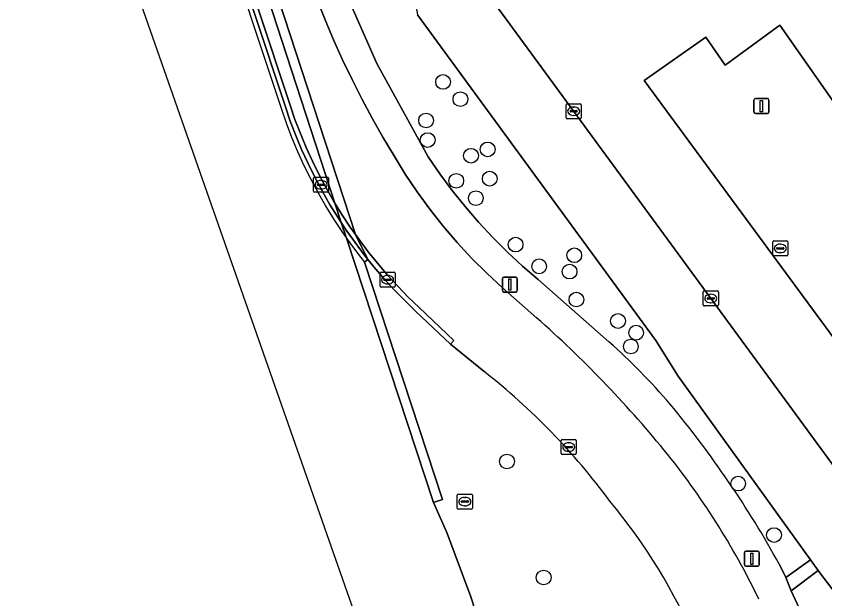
# Model space of a CAD drawing. Extents: x 161477 to 163040, y 383680 to 384871.
# Drawn here: x 161739.8 to 161793.5, y 383710.2 to 383748.9 of the extents above; entities that cross this region are included whole.
import ezdxf

# ---------------------------------------------------------------- set-up
doc = ezdxf.new("R2010")
doc.units = 0
for name, color, linetype in [('IMGEO_Berm_open', 7, 'Continuous'), ('IMGEO_Boom', 7, 'Continuous'), ('IMGEO_Dek', 7, 'Continuous'), ('IMGEO_Fietspad_gesloten', 7, 'Continuous'), ('IMGEO_Groenvoorziening', 7, 'Continuous'), ('IMGEO_Kademuur', 7, 'Continuous'), ('IMGEO_Kolk', 7, 'Continuous'), ('IMGEO_Lichtmast', 7, 'Continuous'), ('IMGEO_Muur', 7, 'Continuous'), ('IMGEO_Parkeervlak_open', 7, 'Continuous'), ('IMGEO_Rijbaan_lokaal_open', 7, 'Continuous'), ('IMGEO_Rioolput', 7, 'Continuous'), ('IMGEO_Voetpad_open', 7, 'Continuous'), ('IMGEO_Waterloop', 7, 'Continuous')]:
    doc.layers.add(name, color=color, linetype=linetype)

msp = doc.modelspace()

# ---------------------------------------------------------------- linework, layer by layer
at = {"layer": 'IMGEO_Berm_open'}
msp.add_lwpolyline([(161753.427, 383755.659), (161757.663, 383742.837), (161757.993, 383741.886), (161758.354, 383740.942), (161758.745, 383740.008), (161759.166, 383739.083), (161759.616, 383738.171), (161760.095, 383737.271), (161760.603, 383736.386), (161761.138, 383735.517), (161761.374, 383735.159), (161761.7, 383734.665), (161762.288, 383733.831), (161762.901, 383733.017), (161763.146, 383732.712), (161762.308, 383734.375), (161761.973, 383734.851), (161761.416, 383735.694), (161760.956, 383736.442), (161760.887, 383736.555), (161760.384, 383737.431), (161759.91, 383738.321), (161759.464, 383739.225), (161759.048, 383740.14), (161758.66, 383741.065), (161758.303, 383741.999), (161757.976, 383742.94), (161753.741, 383755.762)], dxfattribs=at)
msp.add_lwpolyline([(161763.538, 383732.224), (161764.198, 383731.452), (161764.881, 383730.703), (161765.584, 383729.978), (161766.306, 383729.276), (161768.622, 383727.098), (161768.848, 383727.338), (161766.533, 383729.517), (161765.817, 383730.211), (161765.121, 383730.929), (161764.446, 383731.671), (161763.792, 383732.434), (161763.161, 383733.22), (161762.555, 383734.026), (161762.308, 383734.375), (161763.146, 383732.712)], close=True, dxfattribs=at)
at = {"layer": 'IMGEO_Boom'}
for centre in [(161768.129, 383744.494), (161769.279, 383743.349), (161766.999, 383741.936), (161767.103, 383740.633), (161769.98, 383739.596), (161771.083, 383740.013), (161771.224, 383738.071), (161769, 383737.932), (161770.299, 383736.777), (161772.939, 383733.701), (161776.828, 383732.993), (161774.5, 383732.255), (161776.516, 383731.909), (161776.973, 383730.051), (161779.732, 383728.629), (161780.936, 383727.852), (161780.58, 383726.937), (161772.366, 383719.305), (161787.701, 383717.837), (161790.08, 383714.419), (161774.799, 383711.605)]:
    msp.add_circle(centre, 0.489, dxfattribs=at)
at = {"layer": 'IMGEO_Dek'}
msp.add_lwpolyline([(161747.801, 383771.769), (161753.143, 383755.565), (161753.237, 383755.28), (161757.378, 383742.743), (161757.711, 383741.783), (161758.076, 383740.831), (161758.47, 383739.887), (161758.895, 383738.955), (161759.349, 383738.034), (161759.833, 383737.126), (161760.345, 383736.233), (161760.885, 383735.356), (161761.452, 383734.496), (161761.709, 383734.131), (161762.045, 383733.655), (161762.664, 383732.833), (161762.912, 383732.524), (161763.029, 383732.618), (161763.146, 383732.712), (161762.308, 383734.375), (161755.175, 383756.235), (161749.829, 383772.453)], dxfattribs=at)
at = {"layer": 'IMGEO_Fietspad_gesloten'}
for points in [[(161748.398, 383771.971), (161753.741, 383755.762), (161757.976, 383742.94), (161758.303, 383741.999), (161758.66, 383741.065), (161759.048, 383740.14), (161759.464, 383739.225), (161759.91, 383738.321), (161760.384, 383737.431), (161760.887, 383736.555), (161760.956, 383736.442), (161761.416, 383735.694), (161761.973, 383734.851), (161762.308, 383734.375), (161755.175, 383756.235), (161749.829, 383772.453)], [(161755.175, 383756.235), (161762.308, 383734.375), (161762.555, 383734.026), (161763.161, 383733.22), (161763.792, 383732.434), (161764.446, 383731.671), (161765.121, 383730.929), (161765.817, 383730.211), (161766.533, 383729.517), (161768.848, 383727.338), (161768.622, 383727.098), (161770.85, 383725.27)], [(161774.327, 383728.846), (161772.068, 383730.839), (161771.025, 383731.798), (161770.019, 383732.8), (161769.052, 383733.843), (161768.126, 383734.924), (161767.244, 383736.041), (161766.407, 383737.192), (161765.619, 383738.373), (161764.879, 383739.581), (161764.138, 383740.825), (161763.425, 383742.086), (161762.741, 383743.364), (161762.086, 383744.658), (161761.461, 383745.966), (161760.867, 383747.288), (161760.303, 383748.623), (161759.771, 383749.969)]]:
    msp.add_lwpolyline(points, dxfattribs=at)
for centre, radius, start, end in [((161722.929, 383670.839), 77.502, 39.44122, 48.4569), ((161743.191, 383690.092), 44.75, 36.4381, 51.8236), ((161743.653, 383688.293), 50.41, 25.7096, 39.0854), ((161750.325, 383692.621), 37.573, 22.9205, 39.7983)]:
    msp.add_arc(centre, radius, start, end, dxfattribs=at)
at = {"layer": 'IMGEO_Groenvoorziening'}
for points in [[(161761.591, 383750.613), (161763.724, 383745.713), (161767.127, 383739.524), (161767.902, 383738.394), (161768.72, 383737.292), (161769.581, 383736.219), (161770.481, 383735.179), (161771.42, 383734.173), (161772.395, 383733.204), (161773.404, 383732.273), (161774.445, 383731.382), (161779.13, 383727.25)], [(161790.449, 383712.457), (161790.866, 383711.597), (161792.501, 383712.773), (161783.715, 383724.957), (161782.25, 383727.325), (161766.43, 383748.936)], [(161770.85, 383725.27), (161768.622, 383727.098), (161766.306, 383729.276), (161765.584, 383729.978), (161764.881, 383730.703), (161764.198, 383731.452), (161763.538, 383732.224), (161763.146, 383732.712), (161763.029, 383732.618), (161762.912, 383732.524), (161768.098, 383716.775), (161767.49, 383716.575), (161768.382, 383714.591)], [(161768.382, 383714.591), (161769.966, 383710.318), (161772.278, 383703.211), (161784.978, 383706.053), (161784.924, 383706.177), (161785.274, 383706.307), (161784.931, 383707.254)]]:
    msp.add_lwpolyline(points, dxfattribs=at)
msp.add_lwpolyline([(161816.176, 383711.448), (161816.133, 383714.859), (161794.427, 383710.219), (161793.119, 383711.916), (161793.013, 383712.065), (161791.217, 383710.71), (161793.048, 383706.734), (161810.634, 383710.569)], close=True, dxfattribs=at)
for centre, radius, start, end in [((161749.49, 383694.121), 44.453, 40.7256, 48.1809), ((161743.191, 383690.092), 44.75, 36.4381, 51.8236), ((161730.393, 383679.333), 68.585, 28.87948, 39.67994), ((161750.325, 383692.621), 37.573, 22.9205, 39.7983)]:
    msp.add_arc(centre, radius, start, end, dxfattribs=at)
at = {"layer": 'IMGEO_Kademuur'}
for points in [[(161749.223, 383772.248), (161754.567, 383756.034), (161760.956, 383736.442), (161761.374, 383735.159), (161761.709, 383734.131), (161767.49, 383716.575), (161768.098, 383716.775), (161762.912, 383732.524), (161763.029, 383732.618), (161763.146, 383732.712), (161762.308, 383734.375), (161755.175, 383756.235), (161749.829, 383772.453)], [(161772.278, 383703.211), (161769.966, 383710.318), (161768.382, 383714.591), (161767.49, 383716.575)]]:
    msp.add_lwpolyline(points, dxfattribs=at)
at = {"layer": 'IMGEO_Kolk'}
for p, q in [((161776.289, 383742.122), (161776.289, 383742.974)), ((161776.364, 383743.048), (161777.216, 383743.048)), ((161776.777, 383742.828), (161776.802, 383742.828)), ((161777.29, 383742.974), (161777.29, 383742.122)), ((161776.548, 383742.542), (161776.548, 383742.554)), ((161776.986, 383742.505), (161776.588, 383742.505)), ((161776.591, 383742.591), (161776.989, 383742.591)), ((161776.8, 383742.268), (161776.775, 383742.268)), ((161777.032, 383742.554), (161777.032, 383742.542)), ((161777.216, 383742.048), (161776.364, 383742.048)), ((161759.534, 383737.244), (161759.534, 383738.096)), ((161759.609, 383738.17), (161760.461, 383738.17)), ((161760.022, 383737.95), (161760.047, 383737.95)), ((161760.535, 383738.096), (161760.535, 383737.244)), ((161759.793, 383737.664), (161759.793, 383737.676)), ((161760.231, 383737.627), (161759.833, 383737.627)), ((161759.836, 383737.713), (161760.234, 383737.713)), ((161760.045, 383737.39), (161760.02, 383737.39)), ((161760.277, 383737.676), (161760.277, 383737.664)), ((161760.461, 383737.17), (161759.609, 383737.17)), ((161789.997, 383733.019), (161789.997, 383733.871)), ((161790.072, 383733.945), (161790.924, 383733.945)), ((161790.485, 383733.725), (161790.51, 383733.725)), ((161790.998, 383733.871), (161790.998, 383733.019)), ((161790.256, 383733.439), (161790.256, 383733.451)), ((161790.694, 383733.402), (161790.296, 383733.402)), ((161790.299, 383733.488), (161790.697, 383733.488)), ((161790.508, 383733.165), (161790.483, 383733.165)), ((161790.74, 383733.451), (161790.74, 383733.439)), ((161790.924, 383732.945), (161790.072, 383732.945)), ((161763.945, 383730.942), (161763.945, 383731.794)), ((161764.02, 383731.868), (161764.872, 383731.868)), ((161764.433, 383731.648), (161764.458, 383731.648)), ((161764.946, 383731.794), (161764.946, 383730.942)), ((161764.204, 383731.362), (161764.204, 383731.374)), ((161764.642, 383731.325), (161764.244, 383731.325)), ((161764.247, 383731.411), (161764.645, 383731.411)), ((161764.456, 383731.088), (161764.431, 383731.088)), ((161764.688, 383731.374), (161764.688, 383731.362)), ((161764.872, 383730.868), (161764.02, 383730.868)), ((161785.386, 383729.697), (161785.386, 383730.549)), ((161785.461, 383730.623), (161786.313, 383730.623)), ((161786.387, 383730.549), (161786.387, 383729.697)), ((161785.645, 383730.117), (161785.645, 383730.129)), ((161786.083, 383730.08), (161785.685, 383730.08)), ((161785.688, 383730.166), (161786.086, 383730.166)), ((161785.874, 383730.403), (161785.899, 383730.403)), ((161786.129, 383730.129), (161786.129, 383730.117)), ((161786.313, 383729.623), (161785.461, 383729.623)), ((161785.897, 383729.843), (161785.872, 383729.843)), ((161776.037, 383720.762), (161776.889, 383720.762)), ((161775.962, 383719.836), (161775.962, 383720.688)), ((161776.221, 383720.256), (161776.221, 383720.268)), ((161776.659, 383720.219), (161776.261, 383720.219)), ((161776.264, 383720.305), (161776.662, 383720.305)), ((161776.45, 383720.542), (161776.475, 383720.542)), ((161776.705, 383720.268), (161776.705, 383720.256)), ((161776.963, 383720.688), (161776.963, 383719.836)), ((161776.889, 383719.762), (161776.037, 383719.762)), ((161776.473, 383719.982), (161776.448, 383719.982))]:
    msp.add_line(p, q, dxfattribs=at)
for points in [[(161776.289, 383742.122), (161776.289, 383742.974)], [(161776.364, 383743.048), (161777.216, 383743.048)], [(161777.29, 383742.974), (161777.29, 383742.122)], [(161777.216, 383742.048), (161776.364, 383742.048)], [(161759.534, 383737.244), (161759.534, 383738.096)], [(161759.609, 383738.17), (161760.461, 383738.17)], [(161760.535, 383738.096), (161760.535, 383737.244)], [(161760.461, 383737.17), (161759.609, 383737.17)], [(161789.997, 383733.019), (161789.997, 383733.871)], [(161790.072, 383733.945), (161790.924, 383733.945)], [(161790.998, 383733.871), (161790.998, 383733.019)], [(161790.924, 383732.945), (161790.072, 383732.945)], [(161763.945, 383730.942), (161763.945, 383731.794)], [(161764.02, 383731.868), (161764.872, 383731.868)], [(161764.946, 383731.794), (161764.946, 383730.942)], [(161764.872, 383730.868), (161764.02, 383730.868)], [(161785.386, 383729.697), (161785.386, 383730.549)], [(161785.461, 383730.623), (161786.313, 383730.623)], [(161786.387, 383730.549), (161786.387, 383729.697)], [(161786.313, 383729.623), (161785.461, 383729.623)], [(161776.037, 383720.762), (161776.889, 383720.762)], [(161775.962, 383719.836), (161775.962, 383720.688)], [(161776.963, 383720.688), (161776.963, 383719.836)], [(161776.889, 383719.762), (161776.037, 383719.762)]]:
    msp.add_lwpolyline(points, dxfattribs=at)
for centre, radius, start, end in [((161776.366, 383742.972), 0.0765, 91.552, 178.448), ((161776.366, 383742.972), 0.0765, 91.552, 178.448), ((161777.214, 383742.972), 0.0765, 1.552, 88.448), ((161777.214, 383742.972), 0.0765, 1.552, 88.448), ((161776.588, 383742.551), 0.0403, 85.8775, 175.7526), ((161776.585, 383742.541), 0.0366, 178.938, 274.7102), ((161776.989, 383742.548), 0.043, 264.8664, 352.4533), ((161776.993, 383742.553), 0.0386, 1.7309, 96.639), ((161776.366, 383742.124), 0.0765, 181.552, 268.448), ((161776.366, 383742.124), 0.0765, 181.552, 268.448), ((161777.214, 383742.124), 0.0765, 271.552, 358.448), ((161777.214, 383742.124), 0.0765, 271.552, 358.448), ((161759.611, 383738.094), 0.0765, 91.552, 178.448), ((161759.611, 383738.094), 0.0765, 91.552, 178.448), ((161760.459, 383738.094), 0.0765, 1.552, 88.448), ((161760.459, 383738.094), 0.0765, 1.552, 88.448), ((161759.833, 383737.673), 0.0403, 85.8775, 175.7526), ((161759.83, 383737.663), 0.0366, 178.938, 274.7102), ((161760.234, 383737.67), 0.043, 264.8664, 352.4533), ((161760.238, 383737.675), 0.0386, 1.7309, 96.639), ((161759.611, 383737.246), 0.0765, 181.552, 268.448), ((161759.611, 383737.246), 0.0765, 181.552, 268.448), ((161760.459, 383737.246), 0.0765, 271.552, 358.448), ((161760.459, 383737.246), 0.0765, 271.552, 358.448), ((161790.074, 383733.869), 0.0765, 91.552, 178.448), ((161790.074, 383733.869), 0.0765, 91.552, 178.448), ((161790.922, 383733.869), 0.0765, 1.552, 88.448), ((161790.922, 383733.869), 0.0765, 1.552, 88.448), ((161790.296, 383733.448), 0.0403, 85.8775, 175.7526), ((161790.293, 383733.438), 0.0366, 178.938, 274.7102), ((161790.697, 383733.445), 0.043, 264.8664, 352.4533), ((161790.701, 383733.45), 0.0386, 1.7309, 96.639), ((161790.074, 383733.021), 0.0765, 181.552, 268.448), ((161790.074, 383733.021), 0.0765, 181.552, 268.448), ((161790.922, 383733.021), 0.0765, 271.552, 358.448), ((161790.922, 383733.021), 0.0765, 271.552, 358.448), ((161764.022, 383731.792), 0.0765, 91.552, 178.448), ((161764.022, 383731.792), 0.0765, 91.552, 178.448), ((161764.87, 383731.792), 0.0765, 1.552, 88.448), ((161764.87, 383731.792), 0.0765, 1.552, 88.448), ((161764.244, 383731.371), 0.0403, 85.8775, 175.7526), ((161764.241, 383731.361), 0.0366, 178.938, 274.7102), ((161764.645, 383731.368), 0.043, 264.8664, 352.4533), ((161764.649, 383731.373), 0.0386, 1.7309, 96.639), ((161764.022, 383730.944), 0.0765, 181.552, 268.448), ((161764.022, 383730.944), 0.0765, 181.552, 268.448), ((161764.87, 383730.944), 0.0765, 271.552, 358.448), ((161764.87, 383730.944), 0.0765, 271.552, 358.448), ((161785.463, 383730.547), 0.0765, 91.552, 178.448), ((161785.463, 383730.547), 0.0765, 91.552, 178.448), ((161786.311, 383730.547), 0.0765, 1.552, 88.448), ((161786.311, 383730.547), 0.0765, 1.552, 88.448), ((161785.685, 383730.126), 0.0403, 85.8775, 175.7526), ((161785.682, 383730.116), 0.0366, 178.938, 274.7102), ((161786.086, 383730.123), 0.043, 264.8664, 352.4533), ((161786.09, 383730.128), 0.0386, 1.7309, 96.639), ((161785.463, 383729.699), 0.0765, 181.552, 268.448), ((161785.463, 383729.699), 0.0765, 181.552, 268.448), ((161786.311, 383729.699), 0.0765, 271.552, 358.448), ((161786.311, 383729.699), 0.0765, 271.552, 358.448), ((161776.039, 383720.686), 0.0765, 91.552, 178.448), ((161776.039, 383720.686), 0.0765, 91.552, 178.448), ((161776.887, 383720.686), 0.0765, 1.552, 88.448), ((161776.887, 383720.686), 0.0765, 1.552, 88.448), ((161776.261, 383720.265), 0.0403, 85.8775, 175.7526), ((161776.258, 383720.255), 0.0366, 178.938, 274.7102), ((161776.662, 383720.262), 0.043, 264.8664, 352.4533), ((161776.666, 383720.267), 0.0386, 1.7309, 96.639), ((161776.039, 383719.838), 0.0765, 181.552, 268.448), ((161776.039, 383719.838), 0.0765, 181.552, 268.448), ((161776.887, 383719.838), 0.0765, 271.552, 358.448), ((161776.887, 383719.838), 0.0765, 271.552, 358.448)]:
    msp.add_arc(centre, radius, start, end, dxfattribs=at)
for centre, major_axis, ratio, start_param, end_param in [((161776.776, 383742.548), (-0.387, 0.002), 0.722429, 4.712389, 7.853982), ((161776.801, 383742.548), (-0.39, 0.002), 0.717154, 1.570796, 4.712389), ((161760.021, 383737.67), (-0.387, 0.002), 0.722429, 4.712389, 7.853982), ((161760.046, 383737.67), (-0.39, 0.002), 0.717154, 1.570796, 4.712389), ((161790.484, 383733.445), (-0.387, 0.002), 0.722429, 4.712389, 7.853982), ((161790.509, 383733.445), (-0.39, 0.002), 0.717154, 1.570796, 4.712389), ((161764.432, 383731.368), (-0.387, 0.002), 0.722429, 4.712389, 7.853982), ((161764.457, 383731.368), (-0.39, 0.002), 0.717154, 1.570796, 4.712389), ((161785.873, 383730.123), (-0.387, 0.002), 0.722429, 4.712389, 7.853982), ((161785.898, 383730.123), (-0.39, 0.002), 0.717154, 1.570796, 4.712389), ((161776.449, 383720.262), (-0.387, 0.002), 0.722429, 4.712389, 7.853982), ((161776.474, 383720.262), (-0.39, 0.002), 0.717154, 1.570796, 4.712389)]:
    msp.add_ellipse(centre, major_axis=major_axis, ratio=ratio, start_param=start_param, end_param=end_param, dxfattribs=at)
at = {"layer": 'IMGEO_Lichtmast'}
for p, q in [((161788.75, 383742.491), (161788.75, 383743.291)), ((161788.75, 383743.291), (161788.75, 383742.491)), ((161788.85, 383743.391), (161789.64, 383743.391)), ((161789.64, 383743.391), (161788.85, 383743.391)), ((161789.74, 383743.291), (161789.74, 383742.491)), ((161789.74, 383742.491), (161789.74, 383743.291)), ((161789.64, 383742.391), (161788.85, 383742.391)), ((161788.85, 383742.391), (161789.64, 383742.391)), ((161772.16, 383731.547), (161772.95, 383731.547)), ((161772.95, 383731.547), (161772.16, 383731.547)), ((161772.06, 383730.647), (161772.06, 383731.447)), ((161772.06, 383731.447), (161772.06, 383730.647)), ((161773.05, 383731.447), (161773.05, 383730.647)), ((161773.05, 383730.647), (161773.05, 383731.447)), ((161772.95, 383730.547), (161772.16, 383730.547)), ((161772.16, 383730.547), (161772.95, 383730.547)), ((161788.114, 383712.453), (161788.114, 383713.253)), ((161788.114, 383713.253), (161788.114, 383712.453)), ((161788.214, 383713.353), (161789.004, 383713.353)), ((161789.004, 383713.353), (161788.214, 383713.353)), ((161789.104, 383713.253), (161789.104, 383712.453)), ((161789.104, 383712.453), (161789.104, 383713.253)), ((161789.004, 383712.353), (161788.214, 383712.353)), ((161788.214, 383712.353), (161789.004, 383712.353))]:
    msp.add_line(p, q, dxfattribs=at)
for points in [[(161789.17, 383743.266), (161789.32, 383743.266), (161789.32, 383742.516), (161789.17, 383742.516), (161789.17, 383743.266)], [(161772.48, 383731.422), (161772.63, 383731.422), (161772.63, 383730.672), (161772.48, 383730.672), (161772.48, 383731.422)], [(161788.534, 383713.228), (161788.684, 383713.228), (161788.684, 383712.478), (161788.534, 383712.478), (161788.534, 383713.228)]]:
    msp.add_lwpolyline(points, dxfattribs=at)
for centre, start, end in [((161788.85, 383743.291), 90, 180), ((161788.85, 383743.291), 90, 180), ((161789.64, 383743.291), 0, 90), ((161789.64, 383743.291), 360, 90), ((161788.85, 383742.491), 180, 270), ((161788.85, 383742.491), 180, 270), ((161789.64, 383742.491), 270, 0), ((161789.64, 383742.491), 270, 0), ((161772.16, 383731.447), 90, 180), ((161772.16, 383731.447), 90, 180), ((161772.95, 383731.447), 0, 90), ((161772.95, 383731.447), 360, 90), ((161772.16, 383730.647), 180, 270), ((161772.16, 383730.647), 180, 270), ((161772.95, 383730.647), 270, 0), ((161772.95, 383730.647), 270, 0), ((161788.214, 383713.253), 90, 180), ((161788.214, 383713.253), 90, 180), ((161789.004, 383713.253), 0, 90), ((161789.004, 383713.253), 360, 90), ((161788.214, 383712.453), 180, 270), ((161788.214, 383712.453), 180, 270), ((161789.004, 383712.453), 270, 0), ((161789.004, 383712.453), 270, 0)]:
    msp.add_arc(centre, 0.1, start, end, dxfattribs=at)
at = {"layer": 'IMGEO_Muur'}
msp.add_lwpolyline([(161753.237, 383755.28), (161757.378, 383742.743), (161757.711, 383741.783), (161758.076, 383740.831), (161758.47, 383739.887), (161758.895, 383738.955), (161759.349, 383738.034), (161759.833, 383737.126), (161760.345, 383736.233), (161760.885, 383735.356), (161761.452, 383734.496), (161761.709, 383734.131), (161762.045, 383733.655), (161762.664, 383732.833), (161762.912, 383732.524), (161763.029, 383732.618), (161763.146, 383732.712), (161762.901, 383733.017), (161762.288, 383733.831), (161761.7, 383734.665), (161761.374, 383735.159), (161761.138, 383735.517), (161760.603, 383736.386), (161760.095, 383737.271), (161759.616, 383738.171), (161759.166, 383739.083), (161758.745, 383740.008), (161758.354, 383740.942), (161757.993, 383741.886), (161757.663, 383742.837), (161753.427, 383755.659)], dxfattribs=at)
at = {"layer": 'IMGEO_Parkeervlak_open'}
for points in [[(161815.953, 383715.795), (161815.294, 383719.233), (161796.764, 383715.267), (161771.336, 383750), (161770.165, 383751.6), (161770.064, 383752.714), (161803.309, 383756.73), (161807.906, 383756.18), (161808.967, 383754.917), (161808.318, 383761.385), (161803.58, 383761.721), (161769.644, 383757.329), (161769.938, 383754.094), (161765.641, 383753.277), (161765.898, 383752.107), (161766.251, 383750), (161766.43, 383748.936), (161782.25, 383727.325), (161783.715, 383724.957), (161792.501, 383712.773), (161793.013, 383712.065), (161793.119, 383711.916), (161794.427, 383710.219), (161816.133, 383714.859)], [(161790.459, 383748.268), (161786.849, 383745.612), (161785.557, 383747.457), (161781.467, 383744.594), (161799.973, 383719.442), (161807.133, 383724.455)]]:
    msp.add_lwpolyline(points, close=True, dxfattribs=at)
at = {"layer": 'IMGEO_Rijbaan_lokaal_open'}
msp.add_lwpolyline([(161803.309, 383756.73), (161770.064, 383752.714), (161770.165, 383751.6), (161771.336, 383750), (161796.764, 383715.267)], dxfattribs=at)
msp.add_lwpolyline([(161799.973, 383719.442), (161781.467, 383744.594), (161785.557, 383747.457), (161786.849, 383745.612), (161790.459, 383748.268), (161807.133, 383724.455)], close=True, dxfattribs=at)
at = {"layer": 'IMGEO_Rioolput'}
for p, q in [((161769.07, 383716.215), (161769.07, 383717.067)), ((161769.145, 383717.141), (161769.997, 383717.141)), ((161770.071, 383717.067), (161770.071, 383716.215)), ((161769.329, 383716.635), (161769.329, 383716.647)), ((161769.767, 383716.598), (161769.369, 383716.598)), ((161769.372, 383716.684), (161769.77, 383716.684)), ((161769.558, 383716.921), (161769.583, 383716.921)), ((161769.813, 383716.647), (161769.813, 383716.635)), ((161769.997, 383716.141), (161769.145, 383716.141)), ((161769.581, 383716.361), (161769.556, 383716.361))]:
    msp.add_line(p, q, dxfattribs=at)
for points in [[(161769.07, 383716.215), (161769.07, 383717.067)], [(161769.145, 383717.141), (161769.997, 383717.141)], [(161770.071, 383717.067), (161770.071, 383716.215)], [(161769.997, 383716.141), (161769.145, 383716.141)]]:
    msp.add_lwpolyline(points, dxfattribs=at)
for centre, radius, start, end in [((161769.147, 383717.065), 0.0765, 91.552, 178.448), ((161769.147, 383717.065), 0.0765, 91.552, 178.448), ((161769.995, 383717.065), 0.0765, 1.552, 88.448), ((161769.995, 383717.065), 0.0765, 1.552, 88.448), ((161769.369, 383716.644), 0.0403, 85.8775, 175.7526), ((161769.366, 383716.634), 0.0366, 178.938, 274.7102), ((161769.77, 383716.641), 0.043, 264.8664, 352.4533), ((161769.774, 383716.646), 0.0386, 1.7309, 96.639), ((161769.147, 383716.217), 0.0765, 181.552, 268.448), ((161769.147, 383716.217), 0.0765, 181.552, 268.448), ((161769.995, 383716.217), 0.0765, 271.552, 358.448), ((161769.995, 383716.217), 0.0765, 271.552, 358.448)]:
    msp.add_arc(centre, radius, start, end, dxfattribs=at)
for centre, major_axis, ratio, start_param, end_param in [((161769.557, 383716.641), (-0.387, 0.002), 0.722429, 4.712389, 7.853982), ((161769.582, 383716.641), (-0.39, 0.002), 0.717154, 1.570796, 4.712389)]:
    msp.add_ellipse(centre, major_axis=major_axis, ratio=ratio, start_param=start_param, end_param=end_param, dxfattribs=at)
at = {"layer": 'IMGEO_Voetpad_open'}
for points in [[(161779.13, 383727.25), (161774.445, 383731.382), (161773.404, 383732.273), (161772.395, 383733.204), (161771.42, 383734.173), (161770.481, 383735.179), (161769.581, 383736.219), (161768.72, 383737.292), (161767.902, 383738.394), (161767.127, 383739.524), (161763.724, 383745.713), (161761.591, 383750.613)], [(161759.771, 383749.969), (161760.303, 383748.623), (161760.867, 383747.288), (161761.461, 383745.966), (161762.086, 383744.658), (161762.741, 383743.364), (161763.425, 383742.086), (161764.138, 383740.825), (161764.879, 383739.581), (161765.619, 383738.373), (161766.407, 383737.192), (161767.244, 383736.041), (161768.126, 383734.924), (161769.052, 383733.843), (161770.019, 383732.8), (161771.025, 383731.798), (161772.068, 383730.839), (161774.327, 383728.846)], [(161816.272, 383709.881), (161816.202, 383711.027), (161816.176, 383711.448), (161810.634, 383710.569), (161793.048, 383706.734), (161791.217, 383710.71), (161790.866, 383711.597), (161790.449, 383712.457)]]:
    msp.add_lwpolyline(points, dxfattribs=at)
msp.add_lwpolyline([(161793.013, 383712.065), (161792.501, 383712.773), (161790.866, 383711.597), (161791.217, 383710.71)], close=True, dxfattribs=at)
for centre, radius, start, end in [((161722.929, 383670.839), 77.502, 39.44122, 48.4569), ((161749.49, 383694.121), 44.453, 40.7256, 48.1809), ((161730.393, 383679.333), 68.585, 28.87948, 39.67994), ((161743.653, 383688.293), 50.41, 25.7096, 39.0854)]:
    msp.add_arc(centre, radius, start, end, dxfattribs=at)
at = {"layer": 'IMGEO_Waterloop'}
for points in [[(161693.642, 383933.716), (161706.646, 383872.625), (161708.346, 383865.807), (161723.883, 383803.473), (161747.952, 383750.081), (161772.394, 383680.25)], [(161772.394, 383680.25), (161779.941, 383681.449), (161779.941, 383681.449), (161779.167, 383683.73), (161777.432, 383688.847), (161776.032, 383692.935), (161775.147, 383695.518), (161774.6, 383696.983), (161773.367, 383700.273), (161772.395, 383702.865), (161772.278, 383703.211), (161769.966, 383710.318), (161768.382, 383714.591), (161767.49, 383716.575), (161761.709, 383734.131), (161761.374, 383735.159), (161760.956, 383736.442), (161754.567, 383756.034), (161749.223, 383772.248)]]:
    msp.add_lwpolyline(points, dxfattribs=at)

doc.saveas('drawing.dxf')
